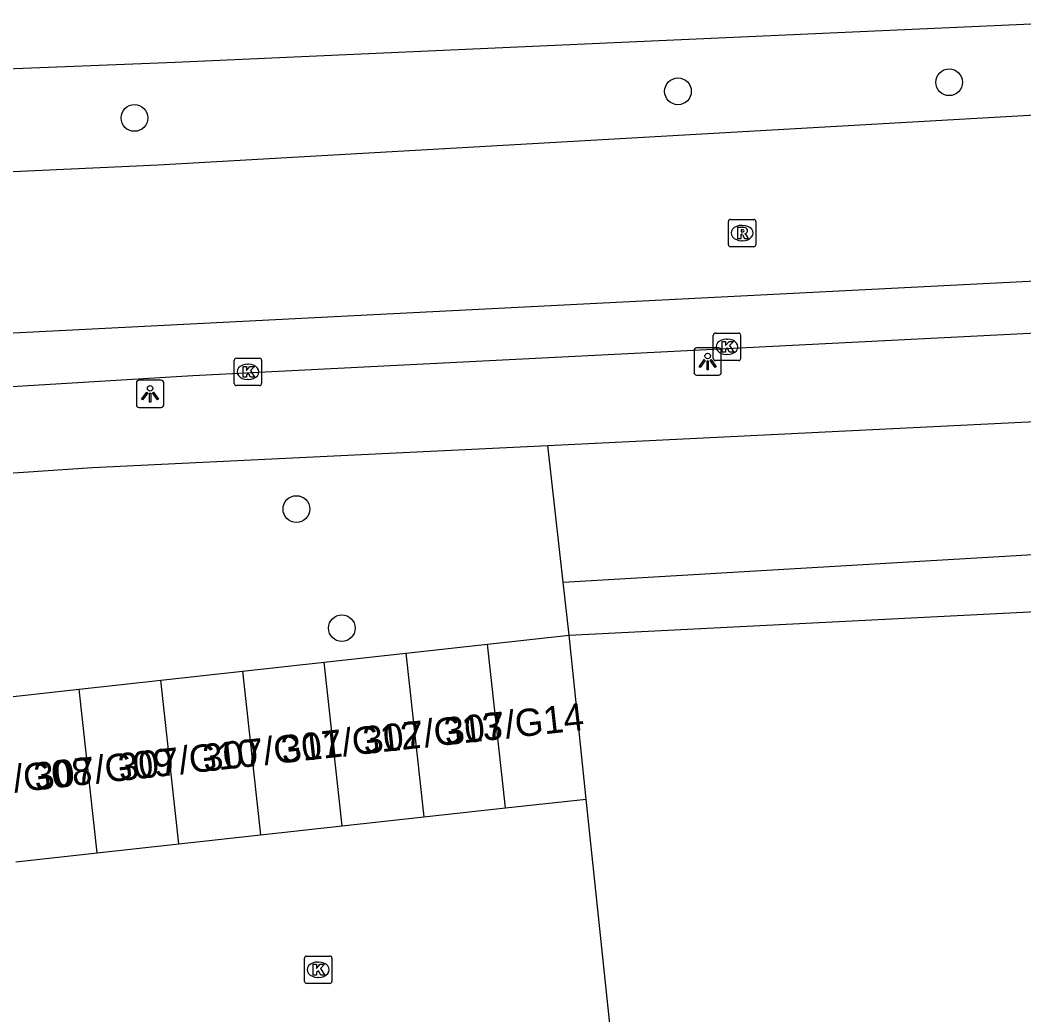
# Model space of a CAD drawing. Extents: x 161253 to 161848, y 384872 to 385383.
# Drawn here: x 161319.1 to 161355.85, y 385315.91 to 385352.32 of the extents above; entities that cross this region are included whole.
import ezdxf

# ---------------------------------------------------------------- set-up
doc = ezdxf.new("R2010")
doc.units = 0
for name, color, linetype in [('IMGEO_Boom', 7, 'Continuous'), ('IMGEO_Groenvoorziening', 7, 'Continuous'), ('IMGEO_Kolk', 7, 'Continuous'), ('IMGEO_Lichtpunt', 7, 'Continuous'), ('IMGEO_Pand', 7, 'Continuous'), ('IMGEO_Pand_nummerreeks', 7, 'Continuous'), ('IMGEO_Rijbaan_lokaal_gesloten', 7, 'Continuous'), ('IMGEO_Rioolput', 7, 'Continuous'), ('IMGEO_Voetpad_open', 7, 'Continuous')]:
    doc.layers.add(name, color=color, linetype=linetype)

msp = doc.modelspace()

# ---------------------------------------------------------------- linework, layer by layer
at = {"layer": 'IMGEO_Boom'}
for centre in [(161353.112, 385350.04), (161343.184, 385349.709), (161323.285, 385348.736), (161329.214, 385334.424), (161330.878, 385330.066)]:
    msp.add_circle(centre, 0.489, dxfattribs=at)
at = {"layer": 'IMGEO_Groenvoorziening'}
for points in [[(161338.98, 385331.746), (161338.425, 385336.75)], [(161338.98, 385331.746), (161361.151, 385333.056), (161363.214, 385333.159)], [(161339.195, 385329.807), (161338.98, 385331.746)]]:
    msp.add_lwpolyline(points, dxfattribs=at)
at = {"layer": 'IMGEO_Kolk'}
for p, q in [((161344.478, 385339.934), (161344.478, 385340.786)), ((161344.553, 385340.86), (161345.405, 385340.86)), ((161345.479, 385340.786), (161345.479, 385339.934)), ((161344.966, 385340.64), (161344.991, 385340.64)), ((161344.989, 385340.08), (161344.964, 385340.08)), ((161326.941, 385339.018), (161326.941, 385339.87)), ((161327.016, 385339.944), (161327.868, 385339.944)), ((161327.429, 385339.724), (161327.454, 385339.724)), ((161327.942, 385339.87), (161327.942, 385339.018)), ((161345.405, 385339.86), (161344.553, 385339.86)), ((161327.868, 385338.944), (161327.016, 385338.944)), ((161327.452, 385339.164), (161327.427, 385339.164)), ((161329.511, 385317.142), (161329.511, 385317.994)), ((161329.586, 385318.068), (161330.438, 385318.068)), ((161330.512, 385317.994), (161330.512, 385317.142)), ((161329.999, 385317.848), (161330.024, 385317.848)), ((161330.022, 385317.288), (161329.997, 385317.288)), ((161330.438, 385317.068), (161329.586, 385317.068))]:
    msp.add_line(p, q, dxfattribs=at)
for points in [[(161344.478, 385339.934), (161344.478, 385340.786)], [(161344.553, 385340.86), (161345.405, 385340.86)], [(161345.479, 385340.786), (161345.479, 385339.934)], [(161344.799, 385340.56), (161344.922, 385340.56), (161344.922, 385340.409), (161345.052, 385340.56), (161345.216, 385340.56), (161345.07, 385340.409), (161345.223, 385340.16), (161345.071, 385340.16), (161344.986, 385340.324), (161344.922, 385340.257), (161344.922, 385340.16), (161344.799, 385340.16), (161344.799, 385340.56)], [(161326.941, 385339.018), (161326.941, 385339.87)], [(161327.016, 385339.944), (161327.868, 385339.944)], [(161327.262, 385339.644), (161327.385, 385339.644), (161327.385, 385339.493), (161327.515, 385339.644), (161327.679, 385339.644), (161327.533, 385339.493), (161327.686, 385339.244), (161327.534, 385339.244), (161327.449, 385339.408), (161327.385, 385339.341), (161327.385, 385339.244), (161327.262, 385339.244), (161327.262, 385339.644)], [(161327.942, 385339.87), (161327.942, 385339.018)], [(161345.405, 385339.86), (161344.553, 385339.86)], [(161327.868, 385338.944), (161327.016, 385338.944)], [(161329.511, 385317.142), (161329.511, 385317.994)], [(161329.586, 385318.068), (161330.438, 385318.068)], [(161330.512, 385317.994), (161330.512, 385317.142)], [(161329.832, 385317.768), (161329.955, 385317.768), (161329.955, 385317.617), (161330.085, 385317.768), (161330.249, 385317.768), (161330.103, 385317.617), (161330.256, 385317.368), (161330.104, 385317.368), (161330.019, 385317.532), (161329.955, 385317.465), (161329.955, 385317.368), (161329.832, 385317.368), (161329.832, 385317.768)], [(161330.438, 385317.068), (161329.586, 385317.068)]]:
    msp.add_lwpolyline(points, dxfattribs=at)
for centre, start, end in [((161344.555, 385340.784), 91.552, 178.448), ((161344.555, 385340.784), 91.552, 178.448), ((161345.403, 385340.784), 1.552, 88.448), ((161345.403, 385340.784), 1.552, 88.448), ((161327.018, 385339.868), 91.552, 178.448), ((161327.018, 385339.868), 91.552, 178.448), ((161327.866, 385339.868), 1.552, 88.448), ((161327.866, 385339.868), 1.552, 88.448), ((161344.555, 385339.936), 181.552, 268.448), ((161344.555, 385339.936), 181.552, 268.448), ((161345.403, 385339.936), 271.552, 358.448), ((161345.403, 385339.936), 271.552, 358.448), ((161327.018, 385339.02), 181.552, 268.448), ((161327.018, 385339.02), 181.552, 268.448), ((161327.866, 385339.02), 271.552, 358.448), ((161327.866, 385339.02), 271.552, 358.448), ((161329.588, 385317.992), 91.552, 178.448), ((161329.588, 385317.992), 91.552, 178.448), ((161330.436, 385317.992), 1.552, 88.448), ((161330.436, 385317.992), 1.552, 88.448), ((161329.588, 385317.144), 181.552, 268.448), ((161329.588, 385317.144), 181.552, 268.448), ((161330.436, 385317.144), 271.552, 358.448), ((161330.436, 385317.144), 271.552, 358.448)]:
    msp.add_arc(centre, 0.0765, start, end, dxfattribs=at)
for centre, major_axis, ratio, start_param, end_param in [((161344.965, 385340.36), (-0.387, 0.002), 0.722429, 4.712389, 7.853982), ((161344.99, 385340.36), (-0.39, 0.002), 0.717154, 1.570796, 4.712389), ((161327.428, 385339.444), (-0.387, 0.002), 0.722429, 4.712389, 7.853982), ((161327.453, 385339.444), (-0.39, 0.002), 0.717154, 1.570796, 4.712389), ((161329.998, 385317.568), (-0.387, 0.002), 0.722429, 4.712389, 7.853982), ((161330.023, 385317.568), (-0.39, 0.002), 0.717154, 1.570796, 4.712389)]:
    msp.add_ellipse(centre, major_axis=major_axis, ratio=ratio, start_param=start_param, end_param=end_param, dxfattribs=at)
at = {"layer": 'IMGEO_Lichtpunt'}
for p, q in [((161343.771, 385340.228), (161343.771, 385339.421)), ((161343.771, 385340.228), (161343.771, 385339.421)), ((161344.673, 385340.323), (161343.865, 385340.323)), ((161344.673, 385340.323), (161343.865, 385340.323)), ((161344.767, 385339.421), (161344.767, 385340.228)), ((161344.767, 385339.421), (161344.767, 385340.228)), ((161343.865, 385339.327), (161344.673, 385339.327)), ((161343.865, 385339.327), (161344.673, 385339.327)), ((161323.36, 385339.043), (161323.36, 385338.236)), ((161323.36, 385339.043), (161323.36, 385338.236)), ((161324.262, 385339.138), (161323.454, 385339.138)), ((161324.262, 385339.138), (161323.454, 385339.138)), ((161324.356, 385338.236), (161324.356, 385339.043)), ((161324.356, 385338.236), (161324.356, 385339.043)), ((161323.454, 385338.142), (161324.262, 385338.142)), ((161323.454, 385338.142), (161324.262, 385338.142))]:
    msp.add_line(p, q, dxfattribs=at)
for points in [[(161344.145, 385339.892), (161344.184, 385339.864), (161343.996, 385339.602), (161343.958, 385339.629), (161344.145, 385339.892)], [(161344.247, 385339.844), (161344.294, 385339.844), (161344.294, 385339.522), (161344.247, 385339.522), (161344.247, 385339.844)], [(161344.357, 385339.864), (161344.395, 385339.891), (161344.582, 385339.629), (161344.543, 385339.601), (161344.357, 385339.864)], [(161323.734, 385338.707), (161323.773, 385338.679), (161323.585, 385338.417), (161323.547, 385338.444), (161323.734, 385338.707)], [(161323.836, 385338.659), (161323.883, 385338.659), (161323.883, 385338.337), (161323.836, 385338.337), (161323.836, 385338.659)], [(161323.946, 385338.679), (161323.984, 385338.706), (161324.171, 385338.444), (161324.132, 385338.416), (161323.946, 385338.679)]]:
    msp.add_lwpolyline(points, dxfattribs=at)
for centre in [(161344.27, 385340.026), (161323.859, 385338.841)]:
    msp.add_circle(centre, 0.0994, dxfattribs=at)
for centre, start, end in [((161343.865, 385340.228), 90, 180), ((161343.865, 385340.228), 90, 180), ((161344.673, 385340.228), 0, 90), ((161344.673, 385340.228), 0, 90), ((161343.865, 385339.421), 180, 270), ((161343.865, 385339.421), 180, 270), ((161344.673, 385339.421), 270, 0), ((161344.673, 385339.421), 270, 360), ((161323.454, 385339.043), 90, 180), ((161323.454, 385339.043), 90, 180), ((161324.262, 385339.043), 0, 90), ((161324.262, 385339.043), 0, 90), ((161323.454, 385338.236), 180, 270), ((161323.454, 385338.236), 180, 270), ((161324.262, 385338.236), 270, 0), ((161324.262, 385338.236), 270, 360)]:
    msp.add_arc(centre, 0.0946, start, end, dxfattribs=at)
at = {"layer": 'IMGEO_Pand'}
for points in [[(161339.195, 385329.807), (161363.523, 385331.042), (161363.758, 385326.266), (161365.156, 385326.33), (161365.668, 385316.057), (161364.248, 385315.991)], [(161336.207, 385329.478), (161339.195, 385329.807)], [(161339.824, 385323.814), (161339.195, 385329.807)], [(161333.219, 385329.148), (161336.207, 385329.478)], [(161336.867, 385323.489), (161336.207, 385329.478)], [(161330.231, 385328.819), (161333.219, 385329.148)], [(161333.219, 385329.148), (161333.879, 385323.161)], [(161327.244, 385328.489), (161330.231, 385328.819)], [(161330.891, 385322.833), (161330.231, 385328.819)], [(161324.256, 385328.16), (161327.244, 385328.489)], [(161327.244, 385328.489), (161327.903, 385322.505)], [(161321.268, 385327.83), (161324.256, 385328.16)], [(161324.915, 385322.176), (161324.256, 385328.16)], [(161318.28, 385327.501), (161321.268, 385327.83)], [(161321.927, 385321.848), (161321.268, 385327.83)], [(161336.867, 385323.489), (161339.824, 385323.814)], [(161340.871, 385313.86), (161339.824, 385323.814)], [(161333.879, 385323.161), (161336.867, 385323.489)], [(161330.891, 385322.833), (161333.879, 385323.161)], [(161327.903, 385322.505), (161330.891, 385322.833)], [(161324.915, 385322.176), (161327.903, 385322.505)], [(161321.927, 385321.848), (161324.915, 385322.176)], [(161318.939, 385321.52), (161321.927, 385321.848)]]:
    msp.add_lwpolyline(points, dxfattribs=at)
at = {"layer": 'IMGEO_Rijbaan_lokaal_gesloten'}
for points in [[(161268.134, 385347.902), (161285.7, 385348.87), (161310.535, 385350.215), (161324.775, 385350.775), (161355.845, 385352.165), (161358.872, 385352.316)], [(161268.516, 385344.454), (161288.559, 385345.391), (161324.155, 385347.024), (161376.6, 385350.004)], [(161403.061, 385345.136), (161313.081, 385340.569), (161302.699, 385339.685), (161293.531, 385337.916), (161290.897, 385337.069)], [(161382.607, 385342.195), (161325.423, 385339.298), (161317.381, 385338.812), (161313.29, 385338.586), (161309.803, 385338.304), (161305.471, 385337.988), (161304.085, 385337.824)]]:
    msp.add_lwpolyline(points, dxfattribs=at)
at = {"layer": 'IMGEO_Rioolput'}
for p, q in [((161345.032, 385344.098), (161345.032, 385344.95)), ((161345.107, 385345.024), (161345.959, 385345.024)), ((161345.52, 385344.804), (161345.545, 385344.804)), ((161346.033, 385344.95), (161346.033, 385344.098)), ((161345.959, 385344.024), (161345.107, 385344.024)), ((161345.543, 385344.244), (161345.518, 385344.244))]:
    msp.add_line(p, q, dxfattribs=at)
for points in [[(161345.032, 385344.098), (161345.032, 385344.95)], [(161345.107, 385345.024), (161345.959, 385345.024)], [(161346.033, 385344.95), (161346.033, 385344.098)], [(161345.621, 385344.722), (161345.369, 385344.724), (161345.369, 385344.324)], [(161345.369, 385344.324), (161345.493, 385344.324), (161345.493, 385344.486), (161345.504, 385344.486)], [(161345.547, 385344.643), (161345.493, 385344.643), (161345.493, 385344.562)], [(161345.493, 385344.562), (161345.545, 385344.562)], [(161345.551, 385344.457), (161345.622, 385344.324), (161345.762, 385344.324), (161345.697, 385344.45)], [(161345.959, 385344.024), (161345.107, 385344.024)]]:
    msp.add_lwpolyline(points, dxfattribs=at)
for centre, radius, start, end in [((161345.109, 385344.948), 0.0765, 91.552, 178.448), ((161345.109, 385344.948), 0.0765, 91.552, 178.448), ((161345.957, 385344.948), 0.0765, 1.552, 88.448), ((161345.957, 385344.948), 0.0765, 1.552, 88.448), ((161345.503, 385344.433), 0.0533, 26.0293, 88.6989), ((161345.529, 385344.751), 0.19, 274.7715, 282.9687), ((161345.553, 385344.547), 0.0964, 77.0061, 93.1865), ((161345.567, 385344.604), 0.0378, 276.6634, 79.6772), ((161345.62, 385344.612), 0.109, 350.3612, 89.416), ((161345.618, 385344.612), 0.112, 277.5842, 350.9817), ((161345.602, 385344.397), 0.108, 29.5134, 73.7905), ((161345.109, 385344.1), 0.0765, 181.552, 268.448), ((161345.109, 385344.1), 0.0765, 181.552, 268.448), ((161345.957, 385344.1), 0.0765, 271.552, 358.448), ((161345.957, 385344.1), 0.0765, 271.552, 358.448)]:
    msp.add_arc(centre, radius, start, end, dxfattribs=at)
for centre, major_axis, ratio, start_param, end_param in [((161345.519, 385344.524), (-0.387, 0.002), 0.722429, 4.712389, 7.853982), ((161345.544, 385344.524), (-0.39, 0.002), 0.717154, 1.570796, 4.712389)]:
    msp.add_ellipse(centre, major_axis=major_axis, ratio=ratio, start_param=start_param, end_param=end_param, dxfattribs=at)
at = {"layer": 'IMGEO_Voetpad_open'}
for points in [[(161338.425, 385336.75), (161377.566, 385338.678)], [(161306.636, 385334.858), (161313.981, 385335.418), (161321.75, 385335.94), (161338.425, 385336.75)]]:
    msp.add_lwpolyline(points, dxfattribs=at)

# ---------------------------------------------------------------- texts
at = {"layer": 'IMGEO_Pand_nummerreeks'}
for s, p in [('307/G14', (161334.68, 385325.784)), ('307/G13', (161331.708, 385325.458)), ('307/G12', (161328.713, 385325.129)), ('307/G10', (161322.747, 385324.473)), ('307/G11', (161325.841, 385324.813)), ('307/G09', (161319.662, 385324.134)), ('307/G08', (161316.68, 385323.807))]:
    msp.add_text(s, height=1, rotation=6.2687, dxfattribs=at).set_placement(p)

doc.saveas('drawing.dxf')
